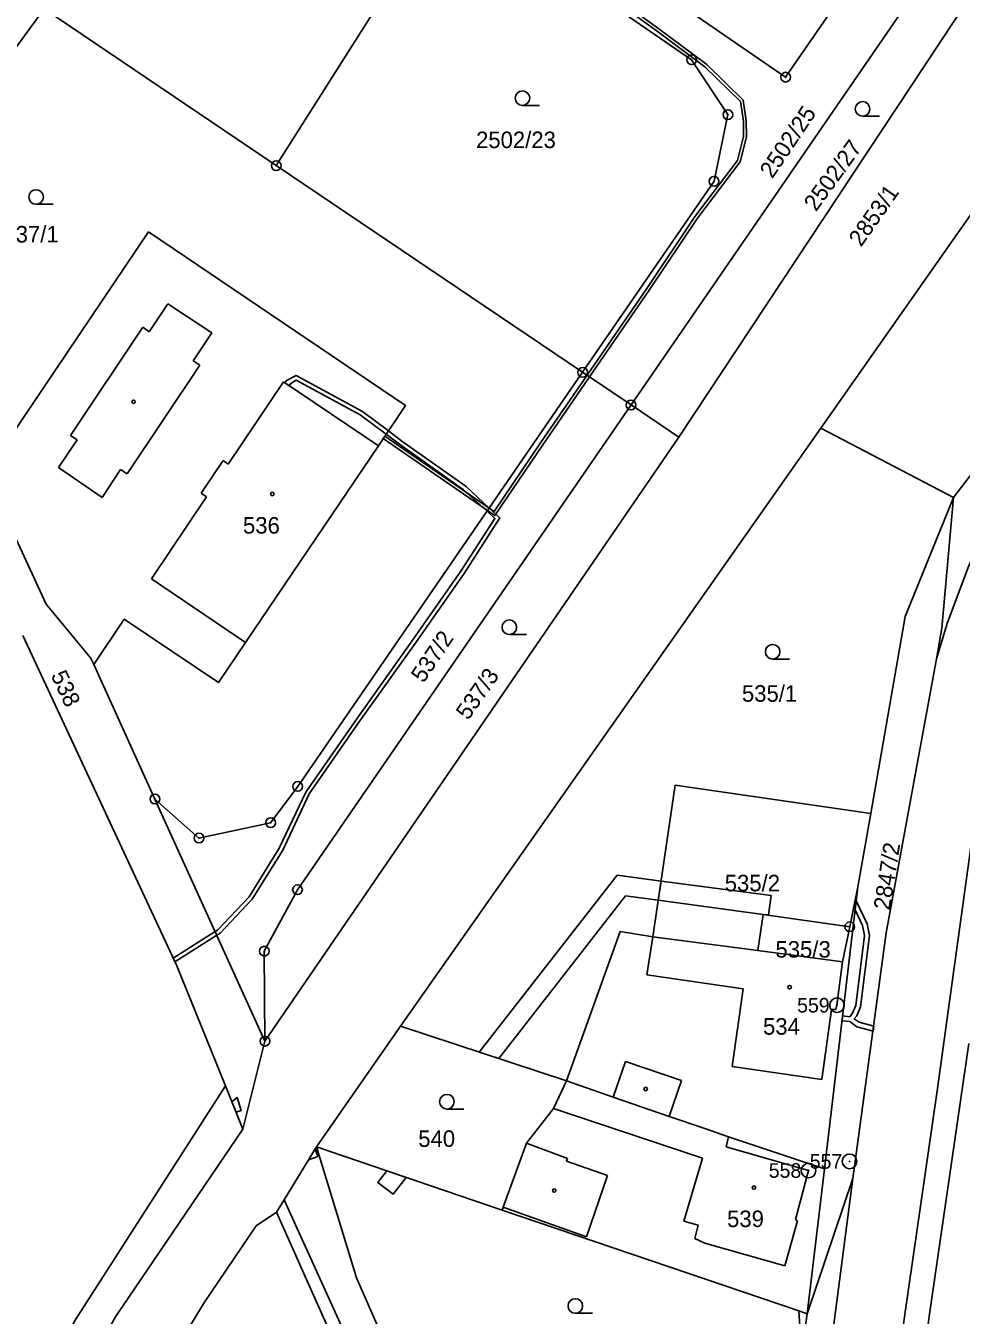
# Model space of a CAD drawing. Extents: x -562167 to -556918, y -1077891 to -1070763.
# Drawn here: x -558259.6 to -558163.3, y -1073559.6 to -1073426.9 of the extents above; entities that cross this region are included whole.
import ezdxf

# ---------------------------------------------------------------- set-up
doc = ezdxf.new("R2010")
doc.units = 0
for name, color, linetype in [('Hranice parcel', 7, 'Continuous'), ('Parcelní čísla', 7, 'Continuous'), ('Vnitřní kresba', 7, 'Continuous'), ('Věcná břemena k části', 7, 'Continuous'), ('Značky bodu BP', 7, 'Continuous'), ('Značky budov', 7, 'Continuous'), ('Značky kultur', 7, 'Continuous')]:
    doc.layers.add(name, color=color, linetype=linetype)

msp = doc.modelspace()

# ---------------------------------------------------------------- linework, layer by layer
at = {"layer": 'Hranice parcel'}
for p, q in [((-558216.02, -1073413.17), (-558233.8, -1073441.26)), ((-558197.28, -1073465.89), (-558161.06, -1073413.25)), ((-558177.75, -1073468.29), (-558138.47, -1073412.32)), ((-558192.36, -1073469.21), (-558157.08, -1073415.91)), ((-558274.97, -1073448.74), (-558257.7, -1073425.14)), ((-558233.8, -1073441.26), (-558257.7, -1073425.14)), ((-558202.26, -1073462.53), (-558233.8, -1073441.26)), ((-558197.28, -1073465.89), (-558202.26, -1073462.53)), ((-558192.36, -1073469.21), (-558197.28, -1073465.89)), ((-558164.08, -1073475.42), (-558158.31, -1073467.84)), ((-558234.96, -1073531.36), (-558192.36, -1073469.21)), ((-558220.99, -1073529.81), (-558177.75, -1073468.29)), ((-558164.08, -1073475.42), (-558177.75, -1073468.29)), ((-558164.73, -1073488.39), (-558165.84, -1073492.01)), ((-558246.29, -1073506.44), (-558252.58, -1073492.61)), ((-558234.96, -1073531.36), (-558246.29, -1073506.44)), ((-558172.6, -1073507.93), (-558173.92, -1073515.47)), ((-558177.37, -1073544.49), (-558173.92, -1073515.47)), ((-558173.92, -1073515.47), (-558174.76, -1073519.59)), ((-558184.24, -1073522.04), (-558195.03, -1073520.62)), ((-558234.96, -1073531.36), (-558235.03, -1073522.1)), ((-558220.99, -1073529.81), (-558229.66, -1073542.22)), ((-558203.93, -1073535.45), (-558220.99, -1073529.81)), ((-558237.23, -1073540.41), (-558234.96, -1073531.36)), ((-558239.03, -1073535.96), (-558237.23, -1073540.41)), ((-558232.98, -1073547.69), (-558229.66, -1073542.22)), ((-558229.66, -1073542.22), (-558210.55, -1073548.74)), ((-558179.14, -1073559.41), (-558177.37, -1073544.49)), ((-558179.14, -1073559.41), (-558174.43, -1073545.49)), ((-558174.43, -1073545.49), (-558176.44, -1073560.75)), ((-558232.98, -1073547.69), (-558233.76, -1073548.97)), ((-558218.9, -1073578.68), (-558232.98, -1073547.69)), ((-558210.55, -1073548.74), (-558179.99, -1073559.12)), ((-558220.27, -1073579.28), (-558233.76, -1073548.97)), ((-558181.3, -1073574.78), (-558179.14, -1073559.41)), ((-558179.99, -1073559.12), (-558179.14, -1073559.41))]:
    msp.add_line(p, q, dxfattribs=at)
for points in [[(-558086.19, -1073392.25), (-558100.56, -1073410.01), (-558117.51, -1073431.08), (-558131.78, -1073449.27), (-558138.48, -1073457.68), (-558143.38, -1073464.02), (-558146.99, -1073468.89), (-558150.46, -1073473.83), (-558152.02, -1073476.41), (-558154.26, -1073480.97), (-558156.46, -1073486.6), (-558158.91, -1073494.31), (-558160.3, -1073500.48), (-558162.16, -1073510.4), (-558165.76, -1073536.46), (-558169.94, -1073565.43), (-558173.74, -1073591.61), (-558177.66, -1073620.33), (-558178.51, -1073631.87), (-558179.02, -1073643), (-558179.24, -1073655.12), (-558179.45, -1073666.94), (-558179.49, -1073675.4)], [(-558166.05, -1073409.92), (-558181.36, -1073432.16), (-558196.71, -1073421.6)], [(-558202.26, -1073462.53), (-558188.73, -1073442.87), (-558187.31, -1073436.01), (-558191.04, -1073430.36), (-558216.02, -1073413.17)], [(-558129.07, -1073430.81), (-558128.89, -1073431.83), (-558128.89, -1073432.84), (-558129.1, -1073433.85), (-558129.56, -1073434.77), (-558130.67, -1073436.36), (-558148.52, -1073459.19), (-558153.8, -1073466.46), (-558155.8, -1073469.46), (-558158.84, -1073474.63), (-558161.5, -1073480.01), (-558162.64, -1073482.78), (-558164.73, -1073488.39)], [(-558252.58, -1073492.61), (-558249.44, -1073487.92), (-558239.75, -1073494.46), (-558236.97, -1073490.34), (-558223.28, -1073470.09), (-558220.49, -1073465.96), (-558246.94, -1073448.09), (-558263.73, -1073472.95)], [(-558246.29, -1073506.44), (-558241.75, -1073510.46), (-558234.37, -1073508.88), (-558231.59, -1073505.15), (-558202.26, -1073462.53)], [(-558235.03, -1073522.1), (-558231.61, -1073515.78), (-558197.28, -1073465.89)], [(-558263.73, -1073472.95), (-558257.48, -1073486.4), (-558252.9, -1073491.92), (-558252.58, -1073492.61)], [(-558164.08, -1073475.42), (-558169.06, -1073487.65), (-558172.6, -1073507.93)], [(-558165.84, -1073492.01), (-558165.27, -1073488.87), (-558164.08, -1073475.42)], [(-558259.89, -1073489.61), (-558244.04, -1073523.6), (-558239.03, -1073535.96)], [(-558165.84, -1073492.01), (-558171, -1073520.22), (-558174.43, -1073545.49)], [(-558195.03, -1073520.62), (-558192.73, -1073505.02), (-558172.6, -1073507.93)], [(-558184.24, -1073522.04), (-558183.68, -1073518.31), (-558174.76, -1073519.59)], [(-558174.76, -1073519.59), (-558175.5, -1073523.19), (-558184.24, -1073522.04)], [(-558195.03, -1073520.62), (-558198.39, -1073520.09), (-558203.93, -1073535.45)], [(-558169.56, -1073582.12), (-558166.59, -1073559.69), (-558162.5, -1073531.6)], [(-558203.93, -1073535.45), (-558205.25, -1073538.29), (-558208.03, -1073541.86), (-558210.44, -1073548.45), (-558210.55, -1073548.74)], [(-558203.93, -1073535.45), (-558199.11, -1073537.11), (-558193.35, -1073539.1), (-558189.69, -1073540.36), (-558187.24, -1073541.19), (-558177.37, -1073544.49)], [(-558239.03, -1073535.96), (-558254.51, -1073560.06), (-558267.63, -1073584.34), (-558279.73, -1073611.9), (-558286.79, -1073633.11)], [(-558237.23, -1073540.41), (-558250.35, -1073559.71), (-558264.4, -1073584.99), (-558277.08, -1073613.49), (-558283.33, -1073632.3), (-558290.3, -1073658.29), (-558296.01, -1073700.28), (-558297.13, -1073716.84), (-558297.21, -1073758.56)], [(-558219.67, -1073569.09), (-558225.55, -1073555.71), (-558229.66, -1073542.22)], [(-558233.76, -1073548.97), (-558235.85, -1073550.36), (-558241.19, -1073558.21), (-558248.9, -1073570.88), (-558258.93, -1073588.36)], [(-558181.3, -1073574.78), (-558179.75, -1073562.68), (-558179.99, -1073559.12)]]:
    msp.add_lwpolyline(points, dxfattribs=at)
at = {"layer": 'Vnitřní kresba'}
for p, q in [((-558246.86, -1073458.35), (-558244.94, -1073455.47)), ((-558244.94, -1073455.47), (-558240.43, -1073458.48)), ((-558254.96, -1073469.03), (-558247.53, -1073457.9)), ((-558247.53, -1073457.9), (-558246.86, -1073458.35)), ((-558242.35, -1073461.35), (-558240.43, -1073458.48)), ((-558249.13, -1073472.99), (-558241.66, -1073461.81)), ((-558242.35, -1073461.35), (-558241.66, -1073461.81)), ((-558238.73, -1073471.97), (-558233.06, -1073463.5)), ((-558233.06, -1073463.5), (-558223.28, -1073470.09)), ((-558254.96, -1073469.03), (-558254.3, -1073469.47)), ((-558256.21, -1073472.34), (-558254.3, -1073469.47)), ((-558241.52, -1073474.97), (-558239.27, -1073471.61)), ((-558239.27, -1073471.61), (-558238.73, -1073471.97)), ((-558256.21, -1073472.34), (-558251.73, -1073475.41)), ((-558251.73, -1073475.41), (-558249.81, -1073472.53)), ((-558249.81, -1073472.53), (-558249.13, -1073472.99)), ((-558246.65, -1073483.79), (-558240.98, -1073475.33)), ((-558241.52, -1073474.97), (-558240.98, -1073475.33)), ((-558246.65, -1073483.79), (-558236.97, -1073490.34)), ((-558195.64, -1073524.53), (-558195.03, -1073520.62)), ((-558176.08, -1073527.66), (-558175.5, -1073523.19)), ((-558195.64, -1073524.53), (-558185.73, -1073525.99)), ((-558186.85, -1073533.98), (-558185.73, -1073525.99)), ((-558176.18, -1073528.11), (-558176.08, -1073527.66)), ((-558177.65, -1073535.29), (-558176.63, -1073528.09)), ((-558176.63, -1073528.09), (-558176.18, -1073528.11)), ((-558199.11, -1073537.11), (-558197.85, -1073533.46)), ((-558197.85, -1073533.46), (-558192.08, -1073535.4)), ((-558186.85, -1073533.98), (-558177.65, -1073535.29)), ((-558193.35, -1073539.1), (-558192.08, -1073535.4)), ((-558205.25, -1073538.29), (-558189.93, -1073543.4)), ((-558208.03, -1073541.86), (-558203.81, -1073543.44)), ((-558187.49, -1073542.24), (-558187.24, -1073541.19)), ((-558187.49, -1073542.24), (-558179, -1073544.67)), ((-558203.92, -1073543.72), (-558203.81, -1073543.44)), ((-558191.85, -1073549.89), (-558189.93, -1073543.4)), ((-558203.92, -1073543.72), (-558199.71, -1073545.18)), ((-558180.35, -1073549.71), (-558179, -1073544.67)), ((-558201.86, -1073551.5), (-558199.71, -1073545.18)), ((-558210.44, -1073548.45), (-558201.86, -1073551.5)), ((-558191.85, -1073549.89), (-558190.36, -1073550.31)), ((-558181.43, -1073554.48), (-558180.14, -1073549.84)), ((-558180.35, -1073549.71), (-558180.14, -1073549.84)), ((-558190.71, -1073551.65), (-558190.36, -1073550.31)), ((-558190.71, -1073551.65), (-558189.68, -1073552.16)), ((-558189.68, -1073552.16), (-558181.43, -1073554.48))]:
    msp.add_line(p, q, dxfattribs=at)
at = {"layer": 'Věcná břemena k části'}
msp.add_lwpolyline([(-558198.12, -1073424.88), (-558194.6, -1073427.43), (-558189.68, -1073431.08), (-558186.02, -1073434.67), (-558185.71, -1073436.69), (-558185.7, -1073438.27), (-558186.32, -1073440.74), (-558190.67, -1073446.48), (-558195.64, -1073453.92), (-558201.8, -1073462.84), (-558201.87, -1073462.94), (-558206.58, -1073469.8), (-558211.37, -1073476.86), (-558211.88, -1073476.51), (-558222.62, -1073469.11), (-558222.78, -1073469.35), (-558212.05, -1073476.76), (-558211.29, -1073477.28), (-558206.34, -1073469.98), (-558201.63, -1073463.11), (-558201.56, -1073463), (-558195.4, -1073454.08), (-558190.43, -1073446.66), (-558186.04, -1073440.88), (-558185.4, -1073438.31), (-558185.41, -1073436.67), (-558185.74, -1073434.53), (-558189.48, -1073430.86), (-558194.42, -1073427.19), (-558197.79, -1073424.75)], dxfattribs=at)
for points in [[(-558222.48, -1073468.91), (-558221.1, -1073469.93), (-558214.52, -1073474.61), (-558212.1, -1073476.83), (-558211.29, -1073477.57), (-558214.8, -1073483), (-558219.83, -1073490.21), (-558225.51, -1073498.18), (-558230.75, -1073505.72), (-558233.49, -1073511.5), (-558236.58, -1073516.52), (-558239.83, -1073519.92), (-558240.09, -1073520.08), (-558244.41, -1073522.81), (-558244.24, -1073523.18), (-558239.92, -1073520.46), (-558239.57, -1073520.24), (-558236.26, -1073516.76), (-558233.13, -1073511.69), (-558230.41, -1073505.92), (-558225.19, -1073498.41), (-558219.51, -1073490.44), (-558214.46, -1073483.22), (-558210.77, -1073477.51), (-558211.88, -1073476.51), (-558214.26, -1073474.29), (-558220.86, -1073469.61), (-558222.25, -1073468.57), (-558224.93, -1073466.58), (-558231.73, -1073462.87), (-558232.74, -1073463.37), (-558232.9, -1073463.61), (-558232.45, -1073463.91), (-558232.29, -1073463.67), (-558231.73, -1073463.33), (-558225.15, -1073466.92)], [(-558198.72, -1073514.27), (-558212.9, -1073532.48), (-558210.89, -1073533.15), (-558197.84, -1073516.41), (-558194.47, -1073516.85), (-558194.18, -1073514.88)], [(-558194.18, -1073514.88), (-558194.47, -1073516.85), (-558183.68, -1073518.31), (-558183.12, -1073518.36), (-558182.86, -1073516.38)], [(-558172.97, -1073519.28), (-558174.09, -1073516.93), (-558174.2, -1073517.86), (-558173.45, -1073519.44), (-558173.23, -1073520.5), (-558174.14, -1073527.7), (-558174.48, -1073528.49), (-558174.77, -1073528.84), (-558175.5, -1073528.75), (-558175.56, -1073529.25), (-558174.76, -1073529.34), (-558174.03, -1073529.87), (-558172.37, -1073530.33), (-558172.3, -1073529.83), (-558173.81, -1073529.41), (-558174.3, -1073529.06), (-558174.04, -1073528.75), (-558173.66, -1073527.84), (-558172.73, -1073520.48)], [(-558238.36, -1073537.61), (-558237.93, -1073538.68), (-558237.4, -1073538.51), (-558237.82, -1073537.15)], [(-558230.48, -1073543.57), (-558229.53, -1073543.22), (-558229.8, -1073542.45)], [(-558220.41, -1073545.38), (-558222.41, -1073544.69), (-558223.35, -1073545.9), (-558221.77, -1073547.12)]]:
    msp.add_lwpolyline(points, close=True, dxfattribs=at)
at = {"layer": 'Značky bodu BP'}
for centre, radius in [((-558191.04, -1073430.36), 0.5), ((-558191.04, -1073430.36), 0.0303), ((-558181.36, -1073432.16), 0.5), ((-558181.36, -1073432.16), 0.0303), ((-558187.31, -1073436.01), 0.5), ((-558187.31, -1073436.01), 0.0303), ((-558233.8, -1073441.26), 0.5), ((-558233.8, -1073441.26), 0.0303), ((-558188.73, -1073442.87), 0.5), ((-558188.73, -1073442.87), 0.0303), ((-558202.26, -1073462.53), 0.5), ((-558202.26, -1073462.53), 0.0303), ((-558197.28, -1073465.89), 0.5), ((-558197.28, -1073465.89), 0.0303), ((-558231.59, -1073505.15), 0.5), ((-558246.29, -1073506.44), 0.5), ((-558246.29, -1073506.44), 0.0303), ((-558231.59, -1073505.15), 0.0303), ((-558234.37, -1073508.88), 0.5), ((-558234.37, -1073508.88), 0.0303), ((-558241.75, -1073510.46), 0.5), ((-558241.75, -1073510.46), 0.0303), ((-558231.61, -1073515.78), 0.5), ((-558231.61, -1073515.78), 0.0303), ((-558174.76, -1073519.59), 0.5), ((-558174.76, -1073519.59), 0.0303), ((-558235.03, -1073522.1), 0.5), ((-558235.03, -1073522.1), 0.0303), ((-558176.08, -1073527.66), 0.75), ((-558176.08, -1073527.66), 0.03), ((-558234.96, -1073531.36), 0.5), ((-558234.96, -1073531.36), 0.0303), ((-558174.78, -1073543.73), 0.75), ((-558179, -1073544.67), 0.75), ((-558179, -1073544.67), 0.03), ((-558174.78, -1073543.73), 0.03)]:
    msp.add_circle(centre, radius, dxfattribs=at)
at = {"layer": 'Značky budov'}
for centre in [(-558248.48, -1073465.56), (-558234.2, -1073475.05), (-558180.95, -1073525.8), (-558195.77, -1073536.28), (-558205.18, -1073546.74), (-558184.62, -1073546.43)]:
    msp.add_circle(centre, 0.175, dxfattribs=at)
at = {"layer": 'Značky kultur'}
for p, q in [((-558208.46, -1073435.07), (-558206.71, -1073435.07)), ((-558173.44, -1073436.18), (-558171.69, -1073436.18)), ((-558258.51, -1073445.24), (-558256.76, -1073445.24)), ((-558209.8, -1073489.51), (-558208.05, -1073489.51)), ((-558182.7, -1073492.04), (-558180.95, -1073492.04)), ((-558216.23, -1073538.34), (-558214.48, -1073538.34)), ((-558203.01, -1073559.36), (-558201.26, -1073559.36))]:
    msp.add_line(p, q, dxfattribs=at)
for centre in [(-558208.46, -1073434.32), (-558173.44, -1073435.43), (-558258.51, -1073444.49), (-558209.8, -1073488.76), (-558182.7, -1073491.29), (-558216.23, -1073537.59), (-558203.01, -1073558.61)]:
    msp.add_circle(centre, 0.75, dxfattribs=at)

# ---------------------------------------------------------------- texts
at = {"layer": 'Parcelní čísla'}
for s, rotation, p in [('2502/25', 56, (-558182.74, -1073442.68)), ('2502/27', 54, (-558178.24, -1073446.07)), ('2853/1', 55, (-558173.6, -1073449.7)), ('537/2', 56, (-558218.64, -1073494.59)), ('538', 295, (-558257.03, -1073493.7)), ('537/3', 55, (-558214.04, -1073498.41)), ('2847/2', 81, (-558170.65, -1073517.94))]:
    msp.add_text(s, height=1.7, rotation=rotation, dxfattribs=at).set_placement(p)
for s, p in [('2502/23', (-558213.23, -1073439.46)), ('537/1', (-558261.88, -1073449.17)), ('536', (-558237.22, -1073479.13)), ('535/1', (-558185.86, -1073496.43)), ('535/2', (-558187.63, -1073515.94)), ('535/3', (-558182.41, -1073522.76)), ('534', (-558183.69, -1073530.69)), ('540', (-558219.18, -1073542.24)), ('539', (-558187.39, -1073550.49))]:
    msp.add_text(s, height=1.7, dxfattribs=at).set_placement(p)
at = {"layer": 'Značky bodu BP'}
for s, p in [('559', (-558180.18, -1073528.41)), ('557', (-558178.88, -1073544.48)), ('558', (-558183.1, -1073545.42))]:
    msp.add_text(s, height=1.5, dxfattribs=at).set_placement(p)

doc.saveas('drawing.dxf')
